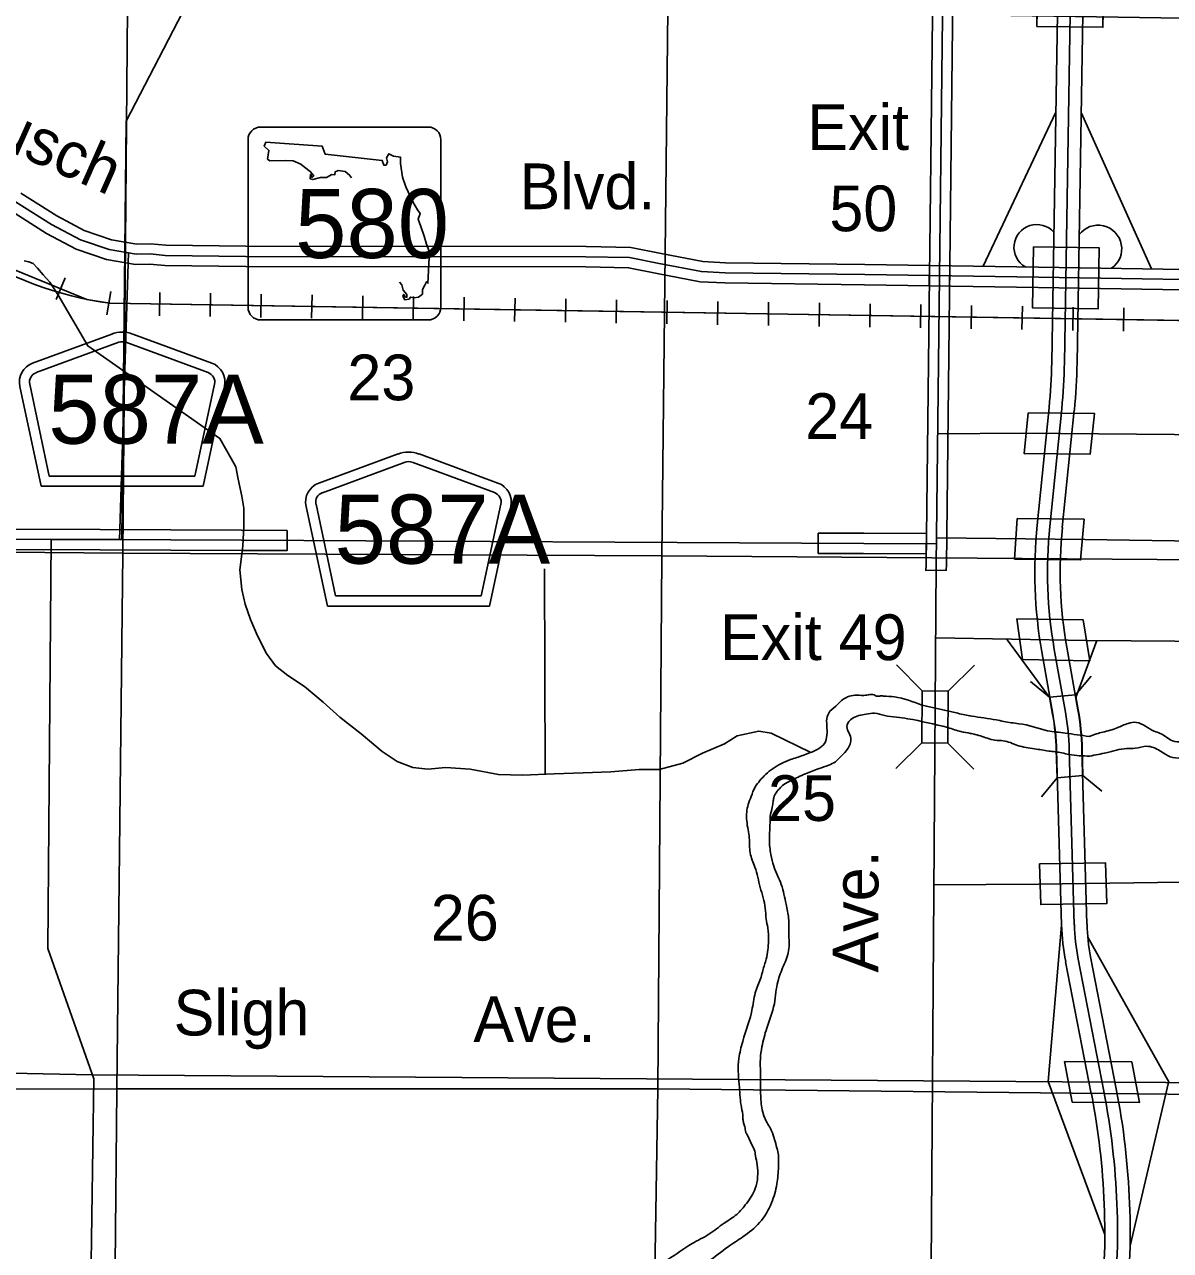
# Model space of a CAD drawing. Extents: x 380424 to 701066, y 1117407 to 1412949.
# Drawn here: x 499000 to 510291, y 1335351 to 1347425 of the extents above; entities that cross this region are included whole.
import ezdxf

# ---------------------------------------------------------------- set-up
doc = ezdxf.new("R2010")
doc.units = 0
for name, color, linetype in [('Bridges   Interstate', 7, 'Continuous'), ('Bridges and Drawbridges US Highways', 7, 'Continuous'), ('Cities Incorporated Area', 7, 'Continuous'), ('Connecting Roads', 7, 'Continuous'), ('County Route Divided Highway Outline and Fill', 7, 'Continuous'), ('County Routes Highway Center Lines', 7, 'Continuous'), ('Interstate Divided Highway Outline and Fill', 7, 'Continuous'), ('Interstate Highway Center Lines', 7, 'Continuous'), ('Interstate Ramps', 7, 'Continuous'), ('Interstates Related Text', 7, 'Continuous'), ('Masks for Road Features', 7, 'Continuous'), ('Narrow Canals', 7, 'Continuous'), ('Railroads', 7, 'Continuous'), ('Roadshields County Roads', 7, 'Continuous'), ('Roadshilelds State Highways', 7, 'Continuous'), ('Section Lines', 7, 'Continuous'), ('Section Numbers', 7, 'Continuous'), ('State Roads Related Text', 7, 'Continuous'), ('State Route Divided Highway Outline and Fill', 7, 'Continuous'), ('State Routes Highway Center Lines', 7, 'Continuous'), ('Street Related Text', 7, 'Continuous'), ('US Highways Related Text', 7, 'Continuous'), ('US Route Divided Highway Outline and Fill', 7, 'Continuous'), ('US Routes Highway Center Lines', 7, 'Continuous'), ('Wide Rivers and Canals', 7, 'Continuous')]:
    doc.layers.add(name, color=color, linetype=linetype)

msp = doc.modelspace()

# ---------------------------------------------------------------- linework, layer by layer
at = {"layer": 'Bridges   Interstate'}
for p, q in [((508982, 1347806), (508975, 1347406)), ((509632, 1347798), (509625, 1347398)), ((508888, 1343601), (508848, 1343201)), ((509541, 1343594), (509500, 1343194)), ((508782, 1342560), (508755, 1342160)), ((509440, 1342552), (509405, 1342152)), ((509099, 1340800), (508913, 1340953)), ((509356, 1340822), (509509, 1341008)), ((509099, 1340800), (509129, 1340631)), ((509174, 1340005), (509020, 1339818)), ((509429, 1340027), (509616, 1339874)), ((509001, 1339158), (509013, 1338758)), ((509651, 1339167), (509663, 1338767))]:
    msp.add_line(p, q, dxfattribs=at)
for points in [[(509382, 1340676), (509356, 1340822), (509099, 1340800)], [(509166, 1340278), (509174, 1340005), (509429, 1340027), (509422, 1340285)]]:
    msp.add_lwpolyline(points, dxfattribs=at)
for radius in [2418, 2674]:
    msp.add_arc((506749, 1340208), radius, 1.6522, 10.0807, dxfattribs=at)
at = {"layer": 'Bridges and Drawbridges US Highways'}
for p, q in [((507846, 1340862), (507591, 1341120)), ((508102, 1340860), (508359, 1341114)), ((507842, 1340350), (507584, 1340096)), ((508098, 1340348), (508352, 1340090))]:
    msp.add_line(p, q, dxfattribs=at)
msp.add_lwpolyline([(507842, 1340350), (507846, 1340862), (508102, 1340860), (508098, 1340348)], close=True, dxfattribs=at)
at = {"layer": 'Cities Incorporated Area'}
msp.add_lwpolyline([(492934, 1333036), (499624, 1332983), (499682, 1337041), (499228, 1338324), (499262, 1342354), (499959, 1342352), (500002, 1346473), (500786, 1347988), (501534, 1348003), (501556, 1353250), (507112, 1353224), (518771, 1353171), (518717, 1358404), (523888, 1358404), (524039, 1362139), (524067, 1373082), (518556, 1373075)], dxfattribs=at)
at = {"layer": 'Connecting Roads'}
for points in [[(510706, 1343382), (508834, 1343401), (507997, 1343393)], [(499668, 1337082), (509223, 1337013), (510757, 1337002), (517577, 1336953), (516759, 1339654), (515197, 1342277), (510771, 1342334), (509448, 1342352), (507986, 1342370)], [(507978, 1341385), (509471, 1341359), (510768, 1341347), (515779, 1341299)], [(510634, 1338981), (508992, 1338957), (507960, 1338951)]]:
    msp.add_lwpolyline(points, dxfattribs=at)
at = {"layer": 'County Route Divided Highway Outline and Fill'}
for points in [[(501587, 1342443), (501138, 1342445), (499745, 1342452), (493288, 1342468), (480170, 1342671), (474984, 1342752), (468642, 1342850), (468161, 1342857), (468159, 1342757), (468157, 1342657), (468639, 1342650), (474981, 1342552), (480167, 1342471), (493286, 1342268), (499744, 1342252), (501137, 1342245), (501587, 1342243)], [(506820, 1342215), (506820, 1342415), (507269, 1342415), (507886, 1342412), (507884, 1342212), (507268, 1342215)]]:
    msp.add_lwpolyline(points, close=True, dxfattribs=at)
at = {"layer": 'County Routes Highway Center Lines'}
for points in [[(500023, 1345175), (499936, 1342351)], [(507985, 1342311), (507269, 1342315), (501137, 1342345), (499745, 1342352), (493287, 1342368), (480169, 1342571), (474983, 1342652), (468640, 1342750), (468059, 1342759)], [(499668, 1337082), (498541, 1337103), (497886, 1336380), (497009, 1335873), (496550, 1335714), (494997, 1335772), (493177, 1335772)]]:
    msp.add_lwpolyline(points, dxfattribs=at)
at = {"layer": 'Interstate Divided Highway Outline and Fill'}
for p, q in [((508977, 1342495), (509095, 1343653)), ((509343, 1343628), (509225, 1342470)), ((509132, 1340632), (509023, 1341248)), ((509269, 1341291), (509379, 1340675)), ((509218, 1338556), (509169, 1340278)), ((509419, 1340285), (509468, 1338563)), ((509511, 1336894), (509258, 1338195)), ((509504, 1338243), (509757, 1336942))]:
    msp.add_line(p, q, dxfattribs=at)
for points in [[(509121, 1344096), (509274, 1353392), (509437, 1365049)], [(509687, 1365045), (509524, 1353388), (509371, 1344092)]]:
    msp.add_lwpolyline(points, dxfattribs=at)
for centre, radius, start, end in [((503915, 1344182), 5207, 354.1736, 359.0595), ((503915, 1344182), 5457, 354.1736, 359.0595), ((513464, 1342037), 4510, 174.1736, 190.0806), ((513464, 1342037), 4260, 174.1736, 190.0806), ((506749, 1340208), 2421, 1.6522, 10.0807), ((506749, 1340208), 2671, 1.6522, 10.0807), ((511440, 1338620), 2222, 181.6522, 191.0034), ((511440, 1338620), 1972, 181.6522, 191.0034), ((502457, 1335522), 7187, 353.4918, 11.0034), ((502457, 1335522), 7437, 353.4919, 11.0034)]:
    msp.add_arc(centre, radius, start, end, dxfattribs=at)
at = {"layer": 'Interstate Highway Center Lines'}
for p, q in [((509219, 1343640), (509101, 1342482)), ((509146, 1341270), (509256, 1340653)), ((509294, 1340281), (509343, 1338559)), ((509381, 1338219), (509634, 1336918))]:
    msp.add_line(p, q, dxfattribs=at)
msp.add_lwpolyline([(509562, 1365047), (509399, 1353390), (509246, 1344094)], dxfattribs=at)
for centre, radius, start, end in [((503915, 1344182), 5332, 354.1736, 359.0595), ((513464, 1342037), 4385, 174.1736, 190.0806), ((506749, 1340208), 2546, 1.6522, 10.0807), ((511440, 1338620), 2097, 181.6522, 191.0034), ((502457, 1335522), 7312, 353.4919, 11.0034)]:
    msp.add_arc(centre, radius, start, end, dxfattribs=at)
at = {"layer": 'Interstate Ramps'}
for p, q in [((509218, 1338556), (509085, 1337014)), ((510279, 1337005), (509476, 1338437)), ((509087, 1337014), (509644, 1335509)), ((510271, 1337005), (509893, 1335396))]:
    msp.add_line(p, q, dxfattribs=at)
for points in [[(508444, 1345044), (509161, 1346560)], [(509411, 1346557), (510105, 1345017)], [(509104, 1340794), (508674, 1341373)], [(509566, 1341358), (509357, 1340798)]]:
    msp.add_lwpolyline(points, dxfattribs=at)
for centre, radius, start, end in [((508973, 1345231), 224, 41.0939, 240.2121), ((509578, 1345215), 233, 304.9285, 143.0704)]:
    msp.add_arc(centre, radius, start, end, dxfattribs=at)
at = {"layer": 'Masks for Road Features'}
for p, q in [((507916, 1345052), (507914, 1344852)), ((508116, 1345049), (508114, 1344849)), ((507886, 1342412), (507884, 1342212))]:
    msp.add_line(p, q, dxfattribs=at)
for points in [[(508982, 1347806), (508975, 1347406), (509625, 1347398), (509632, 1347798)], [(508940, 1345236), (508930, 1344636), (509580, 1344626), (509590, 1345225)], [(508888, 1343601), (508848, 1343201), (509500, 1343194), (509541, 1343594)], [(508782, 1342560), (508755, 1342160), (509405, 1342152), (509440, 1342552)], [(508776, 1341571), (508834, 1341170), (509496, 1341159), (509431, 1341560)], [(509001, 1339158), (509013, 1338758), (509663, 1338767), (509651, 1339167)], [(509246, 1337213), (509324, 1336812), (509985, 1336807), (509909, 1337208)]]:
    msp.add_lwpolyline(points, close=True, dxfattribs=at)
at = {"layer": 'Narrow Canals'}
for points in [[(506747, 1340255), (506356, 1340445), (506235, 1340466), (506023, 1340418), (505897, 1340339), (505680, 1340249), (505485, 1340149), (505253, 1340086), (505057, 1340086), (504778, 1340065), (504503, 1340054), (504218, 1340044), (503907, 1340033), (503669, 1340038), (503390, 1340091), (503152, 1340107), (502973, 1340091), (502825, 1340107), (502672, 1340165), (502524, 1340265), (502318, 1340439), (502107, 1340603), (501943, 1340751), (501759, 1340904), (501595, 1341015), (501474, 1341110), (501384, 1341231), (501294, 1341405), (501226, 1341564), (501173, 1341717), (501141, 1341859), (501120, 1342055), (501152, 1342287), (501162, 1342487), (501162, 1342662), (501141, 1342778), (501104, 1342947), (501083, 1343068), (501036, 1343152), (500925, 1343348), (499623, 1344259), (499328, 1344766), (499248, 1344887), (499185, 1344961), (499127, 1345025), (499085, 1345072), (499042, 1345088), (498995, 1345098)], [(504129, 1340041), (504123, 1342065)]]:
    msp.add_lwpolyline(points, dxfattribs=at)
at = {"layer": 'Railroads'}
for p, q in [((499399, 1344930), (499312, 1344717)), ((499851, 1344794), (499812, 1344567)), ((500333, 1344786), (500330, 1344556)), ((500833, 1344778), (500829, 1344548)), ((501333, 1344770), (501329, 1344540)), ((501833, 1344762), (501829, 1344532)), ((502333, 1344754), (502329, 1344524)), ((502833, 1344746), (502829, 1344516)), ((503333, 1344738), (503329, 1344508)), ((503833, 1344730), (503829, 1344500)), ((504333, 1344722), (504329, 1344492)), ((504833, 1344714), (504829, 1344484)), ((505333, 1344706), (505329, 1344476)), ((505832, 1344698), (505829, 1344468)), ((506332, 1344690), (506329, 1344460)), ((512581, 1344475), (499840, 1344679)), ((506832, 1344682), (506829, 1344452)), ((507332, 1344674), (507329, 1344444)), ((507832, 1344666), (507829, 1344436)), ((508332, 1344658), (508328, 1344428)), ((508832, 1344650), (508828, 1344420)), ((509332, 1344642), (509328, 1344412)), ((509832, 1344634), (509828, 1344404))]:
    msp.add_line(p, q, dxfattribs=at)
for points in [[(497981, 1345423), (498403, 1345211), (499613, 1344718), (499840, 1344679), (503831, 1344615)], [(503831, 1344615), (509830, 1344519)], [(509830, 1344519), (512581, 1344475), (512581, 1344475), (513341, 1344258), (513341, 1344258), (513574, 1344186)]]:
    msp.add_lwpolyline(points, dxfattribs=at)
msp.add_arc((500340, 1348233), 3589, 237.3401, 262, dxfattribs=at)
at = {"layer": 'Roadshields County Roads'}
for p, q in [((499080, 1344090), (499859, 1344376)), ((500066, 1344376), (500844, 1344090)), ((499114, 1343996), (499928, 1344295)), ((499997, 1344295), (500809, 1343996)), ((499164, 1342878), (498953, 1343860)), ((499244, 1342978), (499051, 1343881)), ((500873, 1343882), (500679, 1342978)), ((500970, 1343861), (500760, 1342878)), ((501900, 1342908), (502680, 1343195)), ((502887, 1343195), (503665, 1342909)), ((501935, 1342814), (502749, 1343113)), ((502818, 1343113), (503630, 1342815)), ((500760, 1342878), (499164, 1342878)), ((500679, 1342978), (499244, 1342978)), ((501984, 1341697), (501774, 1342679)), ((502065, 1341797), (501872, 1342700)), ((503693, 1342700), (503500, 1341797)), ((503791, 1342679), (503581, 1341697)), ((503500, 1341797), (502065, 1341797)), ((503581, 1341697), (501984, 1341697))]:
    msp.add_line(p, q, dxfattribs=at)
for centre, radius, start, end in [((499962, 1344095), 300, 69.827, 110.173), ((499962, 1344201), 100, 69.827, 110.173), ((499149, 1343902), 200, 110.173, 192.0999), ((500775, 1343903), 200, 347.9001, 69.827), ((499149, 1343902), 100, 110.173, 192.0999), ((500775, 1343903), 100, 347.9001, 69.827), ((502783, 1342913), 300, 69.827, 110.173), ((502783, 1343020), 100, 69.827, 110.173), ((501969, 1342721), 200, 110.173, 192.0999), ((503596, 1342721), 200, 347.9001, 69.827), ((501969, 1342721), 100, 110.173, 192.0999), ((503596, 1342721), 100, 347.9001, 69.827)]:
    msp.add_arc(centre, radius, start, end, dxfattribs=at)
at = {"layer": 'Roadshilelds State Highways'}
for p, q in [((502977, 1346415), (501327, 1346415)), ((501202, 1346290), (501202, 1344640)), ((503102, 1344640), (503102, 1346290)), ((501327, 1344515), (502977, 1344515))]:
    msp.add_line(p, q, dxfattribs=at)
for points in [[(502222, 1345916), (502202, 1345941), (502159, 1345977), (502090, 1345987), (502061, 1345974), (502057, 1345944), (502028, 1345948), (501975, 1345918), (501915, 1345918), (501840, 1345898), (501813, 1345905), (501817, 1345948), (501833, 1345918), (501850, 1345934), (501813, 1345977), (501757, 1346020), (501721, 1346050), (501648, 1346083), (501573, 1346086), (501418, 1346083), (501395, 1346099), (501408, 1346185), (501362, 1346228), (501378, 1346267)], [(501378, 1346267), (501932, 1346228), (501962, 1346149), (502525, 1346086), (502539, 1346040), (502562, 1346040), (502578, 1346073), (502568, 1346112), (502588, 1346152), (502637, 1346129), (502703, 1346119), (502703, 1346056), (502723, 1345921), (502756, 1345826), (502825, 1345677), (502871, 1345598), (502898, 1345562), (502878, 1345506), (502904, 1345436), (502937, 1345341), (502960, 1345262), (502987, 1345192), (502987, 1345130), (502980, 1345004), (502977, 1344932), (502974, 1344876), (502960, 1344892), (502944, 1344856), (502921, 1344816), (502921, 1344770), (502881, 1344740), (502839, 1344734), (502802, 1344740), (502789, 1344721), (502746, 1344714), (502726, 1344750), (502736, 1344767), (502750, 1344744), (502766, 1344737), (502766, 1344767), (502730, 1344810), (502717, 1344862), (502694, 1344887)]]:
    msp.add_lwpolyline(points, dxfattribs=at)
for centre, start, end in [((501327, 1346290), 90.0003, 180.0003), ((502977, 1346290), 0.0003, 90.0003), ((501327, 1344640), 180.0003, 270.0003), ((502977, 1344640), 270.0003, 0.0003)]:
    msp.add_arc(centre, 125, start, end, dxfattribs=at)
at = {"layer": 'Section Lines'}
for points in [[(500014, 1347584), (499968, 1342218), (494595, 1342264), (494678, 1347617)], [(505337, 1347566), (505280, 1342191), (499968, 1342218), (500014, 1347584)], [(510621, 1347483), (510621, 1347475), (510602, 1342153), (505280, 1342191), (505337, 1347566)], [(499968, 1342218), (499968, 1342210), (499908, 1336943), (494583, 1336937), (494595, 1342251), (494595, 1342264)], [(505280, 1342191), (505280, 1342182), (505240, 1336942), (505230, 1336942), (499908, 1336943), (499968, 1342210), (499968, 1342218)], [(510602, 1342153), (510584, 1336886), (505240, 1336942), (505280, 1342182), (505280, 1342191)], [(499908, 1336943), (499908, 1336929), (499873, 1333128), (499843, 1333127), (499843, 1333122), (499808, 1331605), (494497, 1331613), (494506, 1333133), (494506, 1333145), (494583, 1336937)], [(505240, 1336942), (505176, 1333109), (505149, 1333109), (505149, 1333102), (505141, 1331546), (499808, 1331605), (499843, 1333122), (499843, 1333127), (499873, 1333128), (499908, 1336929), (499908, 1336943), (505230, 1336942)], [(510584, 1336886), (510584, 1336879), (510585, 1333090), (510585, 1333081), (510562, 1331560), (505141, 1331546), (505149, 1333102), (505149, 1333109), (505176, 1333109), (505240, 1336942)]]:
    msp.add_lwpolyline(points, close=True, dxfattribs=at)
at = {"layer": 'State Route Divided Highway Outline and Fill'}
for points in [[(498964, 1345765), (499317, 1345541), (499589, 1345396), (499858, 1345305), (500107, 1345262), (500241, 1345266), (500393, 1345250), (501180, 1345241), (504534, 1345237), (504973, 1345229), (505273, 1345169), (505682, 1345091), (505907, 1345079), (507279, 1345062), (508992, 1345035), (513085, 1344970), (513328, 1344949), (513533, 1344920), (513939, 1344912), (514868, 1344899), (523236, 1344867), (525301, 1344858), (529299, 1344843), (529276, 1329155)], [(529076, 1329155), (529099, 1344644), (525300, 1344658), (523236, 1344667), (514866, 1344699), (513936, 1344712), (513517, 1344720), (513306, 1344750), (513074, 1344770), (508989, 1344835), (507276, 1344862), (505900, 1344879), (505658, 1344892), (505234, 1344972), (504951, 1345029), (504531, 1345037), (501179, 1345041), (500381, 1345050), (500233, 1345066), (500093, 1345062), (499808, 1345111), (499510, 1345212), (499216, 1345367), (498861, 1345593)]]:
    msp.add_lwpolyline(points, dxfattribs=at)
at = {"layer": 'State Routes Highway Center Lines'}
msp.add_lwpolyline([(529176, 1329155), (529199, 1344743), (525300, 1344758), (523236, 1344767), (514867, 1344799), (513938, 1344812), (513525, 1344820), (513317, 1344849), (513079, 1344870), (508990, 1344935), (507278, 1344962), (505903, 1344979), (505670, 1344991), (505253, 1345070), (504962, 1345129), (504532, 1345137), (501179, 1345141), (500387, 1345150), (500237, 1345166), (500100, 1345162), (499833, 1345208), (499550, 1345304), (499266, 1345454), (498912, 1345679)], dxfattribs=at)
at = {"layer": 'US Route Divided Highway Outline and Fill'}
msp.add_lwpolyline([(507972, 1349931), (508173, 1349937), (508171, 1349773), (508083, 1342102), (508082, 1342050), (507882, 1342046), (507883, 1342104), (507971, 1349775)], close=True, dxfattribs=at)
at = {"layer": 'US Routes Highway Center Lines'}
msp.add_lwpolyline([(508078, 1365413), (508115, 1353664), (508102, 1352528), (508071, 1349774), (507983, 1342103), (507891, 1329207), (507847, 1323040), (507809, 1317691), (507682, 1316941), (507682, 1316896)], dxfattribs=at)
at = {"layer": 'Wide Rivers and Canals'}
for points in [[(506936, 1340662), (507011, 1340728), (507063, 1340777), (507110, 1340802), (507181, 1340820), (507271, 1340817), (507382, 1340817), (507391, 1340811), (507426, 1340811), (507463, 1340811), (507571, 1340802), (507843, 1340721)], [(507843, 1340721), (508196, 1340641), (508333, 1340613), (508574, 1340576), (508723, 1340548), (508797, 1340539), (509079, 1340467)], [(504277, 1332042), (504200, 1332060), (504128, 1332082), (504066, 1332107), (503952, 1332156), (503890, 1332190), (503813, 1332224), (503738, 1332268), (503655, 1332323), (503590, 1332382), (503512, 1332457), (503457, 1332525), (503401, 1332605), (503348, 1332723), (503316, 1332797), (503323, 1332839), (503292, 1333055), (503258, 1333176), (503246, 1333275), (503227, 1333365), (503195, 1333525), (503150, 1333876), (503150, 1333944), (503169, 1334068), (503200, 1334142), (503206, 1334155), (503314, 1334297), (503410, 1334356), (503509, 1334406), (503543, 1334421), (503624, 1334464), (503717, 1334492), (503803, 1334514), (503977, 1334533), (504113, 1334542), (504237, 1334576), (504357, 1334650), (504429, 1334731), (504528, 1334848), (504587, 1334923), (504689, 1335000), (504782, 1335028), (504862, 1335034), (504955, 1335081), (505026, 1335112), (505085, 1335146), (505215, 1335205), (505339, 1335263), (505577, 1335418), (505744, 1335511), (505893, 1335619), (506017, 1335706), (506113, 1335814), (506200, 1335960), (506218, 1336195), (506203, 1336282), (506190, 1336344), (506156, 1336411), (506125, 1336483), (506107, 1336514), (506097, 1336570), (506085, 1336607), (506079, 1336644), (506076, 1336688), (506060, 1336781), (506042, 1336986), (506032, 1337117), (506039, 1337240), (506076, 1337409), (506171, 1337736), (506206, 1337909), (506258, 1338042), (506274, 1338107), (506308, 1338221), (506330, 1338401), (506323, 1338528), (506308, 1338615), (506299, 1338721), (506249, 1338926), (506196, 1339127), (506150, 1339266), (506141, 1339415), (506129, 1339493), (506116, 1339669), (506131, 1339743), (506159, 1339821), (506200, 1339917), (506246, 1339979), (506302, 1340040), (506376, 1340099), (506546, 1340185), (506670, 1340226), (506735, 1340251), (506881, 1340343), (506905, 1340520), (506909, 1340607), (506936, 1340662)], [(508099, 1340502), (507701, 1340588), (507593, 1340604), (507475, 1340619), (507376, 1340641), (507292, 1340632), (507156, 1340591), (507104, 1340526), (507141, 1340396), (507107, 1340285), (507057, 1340229), (506989, 1340164), (506924, 1340130), (506828, 1340096), (506695, 1340046), (506551, 1339979), (506481, 1339939), (506438, 1339898), (506416, 1339874), (506382, 1339809), (506376, 1339768), (506367, 1339716), (506348, 1339626), (506345, 1339542), (506339, 1339393), (506354, 1339251), (506382, 1339136), (506456, 1338954), (506503, 1338762), (506528, 1338621), (506531, 1338475), (506528, 1338302), (506478, 1338153), (506422, 1337998), (506404, 1337896), (506388, 1337779), (506313, 1337541), (506266, 1337356), (506250, 1337240), (506252, 1337104), (506308, 1336623), (506342, 1336564), (506370, 1336508), (506395, 1336424), (506419, 1336341), (506429, 1336270), (506429, 1336174), (506413, 1336006), (506361, 1335821), (506243, 1335625), (506079, 1335486), (505933, 1335387), (505735, 1335239), (505599, 1335149), (505388, 1335019), (505280, 1334960), (505190, 1334929), (505032, 1334821), (504874, 1334756), (504806, 1334700), (504562, 1334557), (504364, 1334384), (504181, 1334294), (504032, 1334254), (503893, 1334232), (503738, 1334201), (503590, 1334155), (503537, 1334127), (503481, 1334090), (503426, 1334043), (503404, 1333994), (503379, 1333908)], [(509091, 1340269), (508952, 1340291), (508785, 1340325), (508642, 1340371), (508583, 1340374), (508506, 1340390), (508367, 1340433), (508320, 1340443), (508227, 1340461), (508099, 1340502)], [(509079, 1340467), (509255, 1340446), (509491, 1340412)], [(509491, 1340412), (509562, 1340439), (509624, 1340455), (509766, 1340498), (509874, 1340542), (509955, 1340551), (510131, 1340464), (510190, 1340443), (510311, 1340371), (510506, 1340381)], [(509495, 1340220), (509292, 1340235), (509221, 1340251), (509091, 1340269)], [(510509, 1340220), (510289, 1340213), (510187, 1340272), (510057, 1340316), (509943, 1340297), (509859, 1340294), (509659, 1340253), (509495, 1340220)]]:
    msp.add_spline(points, degree=3, dxfattribs=at)

# ---------------------------------------------------------------- texts
at = {"layer": 'Interstates Related Text'}
for s, p in [('Exit ', (506712, 1346189)), ('50', (506930, 1345389)), ('Exit 49', (505852, 1341165))]:
    msp.add_text(s, height=450, dxfattribs=at).set_placement(p)
at = {"layer": 'Roadshields County Roads'}
for p in [(499234, 1343296), (502055, 1342115)]:
    msp.add_text('587A', height=680, dxfattribs=at).set_placement(p)
at = {"layer": 'Roadshilelds State Highways'}
msp.add_text('580', height=680, rotation=0.0003, dxfattribs=at).set_placement((501666, 1345125))
at = {"layer": 'Section Numbers'}
for s, p in [('23', (502181, 1343724)), ('24', (506692, 1343343)), ('25', (506326, 1339581)), ('26', (503003, 1338403))]:
    msp.add_text(s, height=450, dxfattribs=at).set_placement(p)
at = {"layer": 'State Roads Related Text'}
for s, rotation, p in [('Busch', 336.0762, (498299, 1346418)), ('Blvd.', 0.0004, (503877, 1345606))]:
    msp.add_text(s, height=450, rotation=rotation, dxfattribs=at).set_placement(p)
at = {"layer": 'Street Related Text'}
for s, p in [('Sligh', (500469, 1337468)), ('Ave.', (503422, 1337404))]:
    msp.add_text(s, height=450, rotation=0.0006, dxfattribs=at).set_placement(p)
at = {"layer": 'US Highways Related Text'}
msp.add_text('Ave.', height=450, rotation=89.9999, dxfattribs=at).set_placement((507413, 1338087))

doc.saveas('drawing.dxf')
